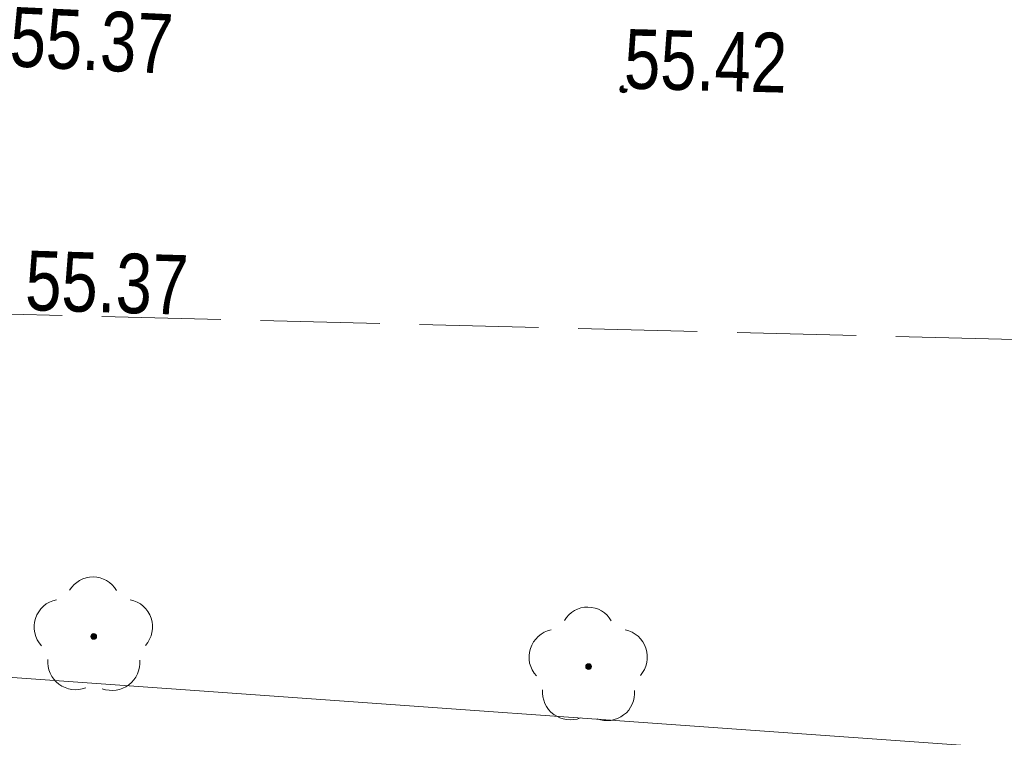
# Model space of a CAD drawing. Header units: metres. Extents: x 5504996 to 5514259, y 5943254 to 5951281.
# Tile 601 of 656: x 5509853 to 5509865, y 5948025 to 5948034. Entities that reach past the tile are written whole.
import ezdxf

# ---------------------------------------------------------------- set-up
doc = ezdxf.new("R2010")
doc.units = ezdxf.units.M
doc.linetypes.add('L_0_06', pattern=[2, 1.5, -0.5])
doc.layers.get('0').update_dxf_attribs({"linetype": 'CONTINUOUS', "lineweight": 18, "true_color": 0x000000})
for name, color, linetype, lineweight, true_color in [('GES_PrzewodGazowy', 7, 'CONTINUOUS', 18, 0xbfbf00), ('OT_Komunikacja', 7, 'CONTINUOUS', 18, 0x000000), ('OT_Rzedna', 7, 'CONTINUOUS', 18, 0x000000), ('OT_ZagospodarowanieTerenu_P', 7, 'CONTINUOUS', 18, 0x000000)]:
    doc.layers.add(name, color=color, linetype=linetype, lineweight=lineweight, true_color=true_color)
doc.styles.get("Standard").update_dxf_attribs({"font": 'simplex.shx'})

# ---------------------------------------------------------------- blocks, each defined once
blk = doc.blocks.new('OTRS')
at = {"linetype": 'Continuous', "lineweight": 13}
blk.add_hatch(color=0, dxfattribs=at).paths.add_polyline_path([(0, -0.091, 1), (0, 0.091, 1)])
at = {"color": 0, "linetype": 'Continuous', "lineweight": 13}
blk.add_circle((0, 0), 0.0906, dxfattribs=at)
blk = doc.blocks.new('OTZL')
at = {"linetype": 'Continuous', "lineweight": 18}
blk.add_hatch(color=0, dxfattribs=at).paths.add_polyline_path([(0, -0.072, 1), (0, 0.072, 1)])
at = {"color": 0, "linetype": 'Continuous', "lineweight": 18}
blk.add_circle((0, 0), 0.0721, dxfattribs=at)
for centre, radius, start, end in [((-0.02, 0.82), 0.68, 29.5388, 149.6209), ((-0.8, 0.24), 0.7, 101.6336, 222.6141), ((0.78, 0.24), 0.7, 318.5035, 78.3664), ((-0.46, -0.64), 0.7, 175.1009, 291.5014), ((0.46, -0.66), 0.7, 249.444, 4.8991)]:
    blk.add_arc(centre, radius, start, end, dxfattribs=at)

msp = doc.modelspace()

# ---------------------------------------------------------------- linework, layer by layer
at = {"layer": 'GES_PrzewodGazowy', "color": 52, "linetype": 'Continuous', "lineweight": 18, "true_color": 0xbfbf00, "flags": 128}
msp.add_lwpolyline([(5509498.92, 5948030.52), (5509499.76, 5948030.38), (5509501.33, 5948031.12), (5509506.75, 5948031.01), (5509546, 5948030.11), (5509550.14, 5948027.97), (5509573.35, 5948027.2), (5509579.82, 5948027.23), (5509642.85, 5948024.92), (5509686.62, 5948025.56), (5509693.47, 5948025.65), (5509698.37, 5948025.12), (5509745.51, 5948022.16), (5509751.92, 5948029.39), (5509844.88, 5948026.44), (5509893.88, 5948022.95), (5510007.47, 5948020.06), (5510064.6, 5948013.59)], dxfattribs=at)
at = {"layer": 'OT_Komunikacja', "color": 18, "linetype": 'L_0_06', "lineweight": 18, "true_color": 0x000000, "flags": 128}
msp.add_lwpolyline([(5509734.26, 5948040.27), (5509739, 5948040.24), (5509749.65, 5948039.65), (5509762.55, 5948039.52), (5509772.55, 5948038.98), (5509787.57, 5948038.59), (5509791.57, 5948038.49), (5509796.51, 5948038.36), (5509801.79, 5948038.22), (5509811.13, 5948037.98), (5509815.57, 5948037.86), (5509824.94, 5948037.62), (5509867.92, 5948036.08), (5509867.43, 5948030.09), (5509852.54, 5948030.47), (5509811.83, 5948031.71), (5509791.77, 5948032.32), (5509787.55, 5948032.43), (5509781.95, 5948032.76), (5509771.96, 5948033.08), (5509761.88, 5948033.4), (5509751.91, 5948033.83), (5509741.97, 5948034.16), (5509737.74, 5948034.27), (5509730.4, 5948034.52), (5509731.83, 5948040.36)], close=True, dxfattribs=at)

# ---------------------------------------------------------------- block references
at = {"layer": 'OT_Rzedna', "linetype": 'Continuous', "xscale": 0.5, "yscale": 0.5, "zscale": 0.5}
msp.add_blockref('OTRS', (5509860.25, 5948033.3, 55.42), dxfattribs=at)
at = {"layer": 'OT_ZagospodarowanieTerenu_P', "color": 96, "linetype": 'Continuous', "true_color": 0x008000, "xscale": 0.5, "yscale": 0.5, "zscale": 0.5}
for p in [(5509853.58, 5948026.41), (5509859.81, 5948026.03)]:
    msp.add_blockref('OTZL', p, dxfattribs=at)

# ---------------------------------------------------------------- next in the draw order: texts
at = {"layer": 'OT_Rzedna', "color": 18, "true_color": 0x000000, "char_height": 0.75, "attachment_point": 7, "line_spacing_factor": 0.9, "bg_fill": 3, "box_fill_scale": 1, "bg_fill_color": 0, "bg_fill_transparency": 0}
for s, insert, rotation in [('\\W0.7818x;\\fArial|b0|i0;55.37', (5509852.51, 5948033.58), 357.3), ('\\W0.7818x;\\fArial|b0|i0;55.42', (5509860.25, 5948033.3), 358.5), ('\\W0.7818x;\\fArial|b0|i0;55.37', (5509852.71, 5948030.51), 358.3)]:
    msp.add_mtext(s, dxfattribs=dict(at, insert=insert, rotation=rotation))

doc.saveas('drawing.dxf')
